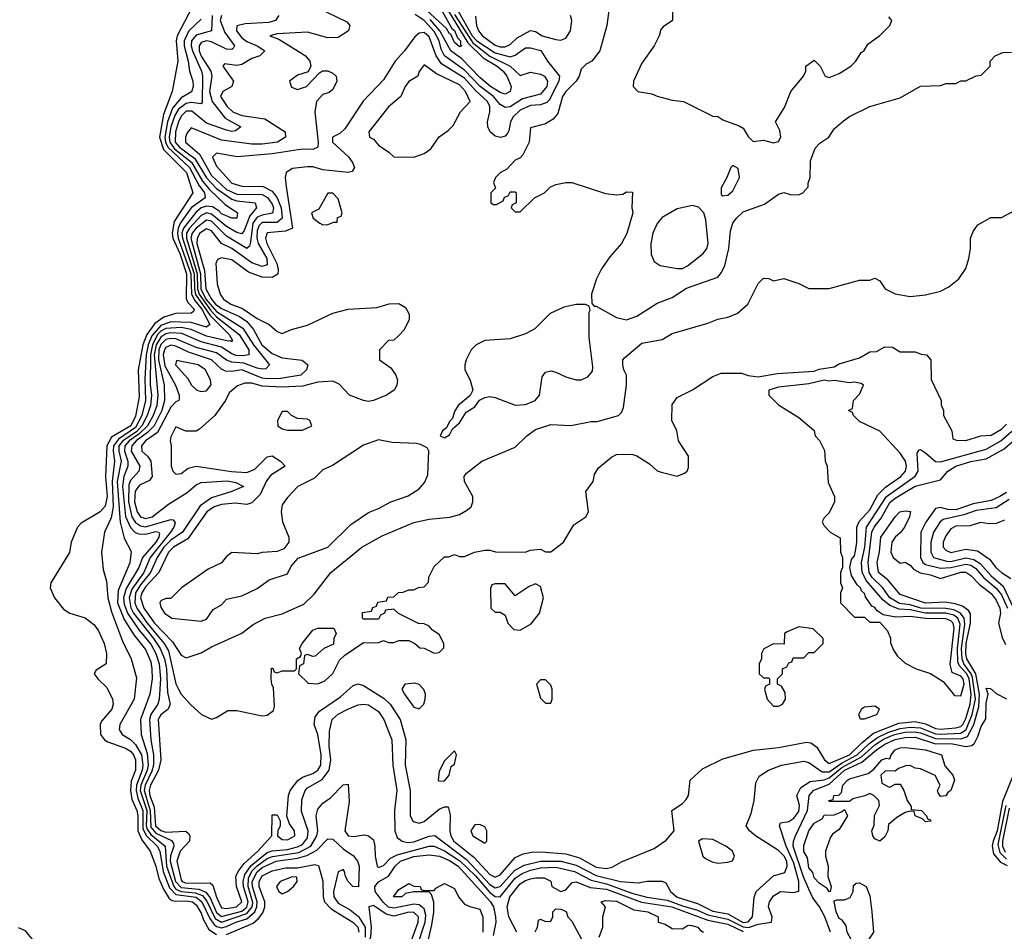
# Model space of a CAD drawing. Header units: inches. Extents: x 2380053 to 2584298, y 380219 to 546618.
# Tile 627 of 656: x 2533713 to 2537602, y 451753 to 455353. Entities that reach past the tile are written whole.
import ezdxf

# ---------------------------------------------------------------- set-up
doc = ezdxf.new("R2010")
doc.units = ezdxf.units.IN
doc.header["$MEASUREMENT"] = 0
doc.layers.add('C5435', color=7, linetype='Continuous')

msp = doc.modelspace()

# ---------------------------------------------------------------- linework, layer by layer
at = {"layer": 'C5435', "color": 2}
for points, elevation in [([(2534408.2, 455430), (2534334.5, 455290), (2534331, 455270), (2534337.6, 455190), (2534314.9, 455070), (2534280.7, 454979.3), (2534265, 454890), (2534280.4, 454840.4), (2534370.9, 454750), (2534396.5, 454670), (2534323.2, 454556.8), (2534314.7, 454510), (2534317.9, 454490), (2534344.8, 454430), (2534371.8, 454350), (2534370.8, 454250.8), (2534376.2, 454236.2), (2534402.4, 454210), (2534399.2, 454200.8), (2534390, 454194.5), (2534330, 454193), (2534281.7, 454178.3), (2534246.1, 454153.9), (2534215, 454110), (2534199.2, 454070), (2534180.7, 453970), (2534183.9, 453863.9), (2534170, 453787.6), (2534152.1, 453750), (2534075.6, 453704.4), (2534056.6, 453670), (2534051.6, 453550), (2534057.7, 453470), (2534050, 453432.3), (2534030, 453409.7), (2533955.1, 453364.9), (2533940.5, 453350), (2533915.5, 453290), (2533910, 453248.7), (2533836.3, 453130), (2533833, 453110), (2533850, 453070.8), (2533885.1, 453025.1), (2533910.3, 453010.3), (2533971.8, 452991.8), (2534005.5, 452965.5), (2534022.3, 452942.3), (2534046.7, 452890), (2534055.8, 452850), (2534054, 452810), (2534014.8, 452785.2), (2534007.3, 452770), (2534020.7, 452750), (2534056.2, 452716.2), (2534079.5, 452670), (2534082.4, 452650), (2534077.1, 452630), (2534036.1, 452583.9), (2534030.4, 452569.6), (2534032.4, 452530), (2534048.2, 452510), (2534061.3, 452501.3), (2534130, 452476.5), (2534150, 452464.6), (2534162, 452450), (2534170.2, 452430), (2534170.2, 452390.2), (2534153.1, 452346.9), (2534150.1, 452310), (2534155.2, 452275.2), (2534175.3, 452230), (2534179, 452210), (2534179.5, 452150), (2534195, 452115), (2534228.5, 452070), (2534250, 452010.8), (2534261.6, 451961.6), (2534280.3, 451920.3), (2534303.5, 451883.5), (2534314.6, 451874.6), (2534330, 451871.8), (2534370, 451873.9), (2534395.3, 451870), (2534410, 451857.4), (2534430, 451825.5), (2534438.5, 451798.5), (2534460.3, 451760.3), (2534490, 451740.3)], 6), ([(2534890, 455400.5), (2535005.2, 455345.2), (2535016, 455330), (2535012, 455310), (2534970, 455282.7), (2534930, 455282), (2534850, 455303.6), (2534730, 455298), (2534701, 455290), (2534735.9, 455275.9), (2534822.8, 455222.8), (2534841, 455210), (2534858, 455190), (2534862, 455170), (2534852.7, 455147.3), (2534810, 455134), (2534778, 455110), (2534786.4, 455086.4), (2534810, 455078), (2534846, 455090), (2534896.4, 455143.6), (2534908.7, 455151.3), (2534930, 455151.3), (2534950, 455142), (2534962, 455130), (2534964.7, 455110), (2534950, 455078), (2534934.4, 455065.6), (2534910, 455058), (2534884.7, 455030), (2534878.8, 454990), (2534891.6, 454868.4), (2534890, 454849.3), (2534870, 454840.5), (2534830, 454841.5), (2534710, 454823.1), (2534571.9, 454811.9), (2534490, 454826), (2534474, 454810), (2534490, 454774.8), (2534550, 454707.8), (2534590, 454696.5), (2534674, 454694), (2534710, 454675.8), (2534730.1, 454650.1), (2534746, 454610), (2534750, 454569.6), (2534730, 454552.8), (2534670, 454552.1), (2534659, 454541), (2534650, 454521.2), (2534649.5, 454490), (2534654.6, 454470), (2534689.1, 454410), (2534690, 454385.6), (2534670, 454378.7), (2534630, 454393.6), (2534551.1, 454450), (2534509.9, 454469.9), (2534470, 454519.2), (2534450, 454527.6), (2534424.7, 454510), (2534413, 454490), (2534412.8, 454470), (2534442.4, 454362.4), (2534448.1, 454290), (2534469.6, 454250), (2534486.7, 454230), (2534510, 454212.7), (2534580.8, 454180.8), (2534610, 454161.8), (2534636.5, 454130), (2534668.4, 454070), (2534710, 454035.5), (2534750, 454018.6), (2534828.6, 454008.6), (2534850.6, 453990), (2534846, 453970), (2534822.8, 453950), (2534743.1, 453936.9), (2534690, 453934.5), (2534670, 453938.3), (2534590, 453971.3), (2534550, 453964.5), (2534525.7, 453965.7), (2534510, 453973.7), (2534470, 454010.7), (2534380, 454040), (2534330, 454063.7), (2534310, 454067.9), (2534290, 454058.2), (2534284.8, 454050), (2534279.8, 454030), (2534285.9, 453985.9), (2534327.8, 453910), (2534343, 453870), (2534342.8, 453857.2), (2534341, 453850), (2534330, 453844.5), (2534310, 453823), (2534256.6, 453723.4), (2534209.2, 453690), (2534194, 453670), (2534195.3, 453650), (2534217.6, 453630), (2534230.2, 453610.2), (2534235.3, 453550), (2534225.8, 453534.2), (2534185.4, 453514.6), (2534168.9, 453491.1), (2534166.1, 453450), (2534176.5, 453410), (2534190, 453390.3), (2534210, 453383.2), (2534236.2, 453390), (2534300.3, 453439.7), (2534374, 453486), (2534410, 453517), (2534430, 453526.3), (2534532.1, 453532.1), (2534565.8, 453525.8), (2534596, 453510), (2534551, 453490), (2534470, 453465.3), (2534425.9, 453434.1), (2534355.5, 453330), (2534310, 453298), (2534282.2, 453270), (2534255.3, 453230), (2534228.9, 453170), (2534190, 453122.2), (2534170.1, 453090), (2534167.5, 453050), (2534175.1, 453030), (2534216.6, 452970), (2534283.5, 452890), (2534300.6, 452860.6), (2534330, 452731), (2534339.3, 452710), (2534350.6, 452690), (2534388.3, 452648.3), (2534431.3, 452610), (2534470, 452591.3), (2534490, 452598), (2534534.6, 452625.4), (2534570, 452626), (2534670, 452604.9), (2534690, 452606.8), (2534714.5, 452625.5), (2534718.6, 452641.4), (2534715.3, 452715.3), (2534708, 452730), (2534706, 452750), (2534707.3, 452792.7), (2534712.7, 452792.7), (2534718, 452778), (2534730, 452774), (2534750, 452782), (2534798, 452782), (2534806, 452790), (2534806, 452830), (2534822, 452838), (2534826, 452850), (2534818, 452870), (2534828, 452890), (2534870, 452942), (2534890, 452951), (2534954, 452950), (2534962, 452930), (2534954, 452910), (2534952.7, 452887.3), (2534914, 452870), (2534879.6, 452840.4), (2534870, 452838), (2534850, 452846), (2534838, 452842), (2534834, 452810), (2534818, 452802), (2534814, 452770), (2534852.7, 452732.7), (2534890, 452731.3), (2534918, 452742), (2534950, 452772), (2534976.4, 452823.6), (2534996.4, 452843.6), (2535070, 452894), (2535127.3, 452892.7), (2535150, 452902), (2535170, 452894), (2535190, 452894), (2535210, 452902), (2535250, 452902), (2535274, 452890), (2535292.7, 452872.7), (2535310, 452872), (2535350, 452852), (2535370, 452854), (2535387.3, 452872.7), (2535388, 452890), (2535370, 452926), (2535343.1, 452943.1), (2535330, 452958), (2535310, 452968), (2535288.4, 452968.4), (2535208.4, 453008.4), (2535190, 453026), (2535158, 453022), (2535154, 453010), (2535138, 453002), (2535130, 452986), (2535070, 452986), (2535066, 452990), (2535067.3, 453012.7), (2535102, 453018), (2535107.3, 453032.7), (2535122, 453038), (2535127.3, 453052.7), (2535162, 453058), (2535167.3, 453072.7), (2535190, 453074), (2535208.4, 453091.6), (2535227.3, 453092.7), (2535250, 453102), (2535270, 453102), (2535288.4, 453111.6), (2535310, 453114), (2535327.3, 453132.7), (2535328.4, 453151.6), (2535350, 453194), (2535390, 453232), (2535407.3, 453232.7), (2535430, 453242), (2535450, 453234), (2535470, 453234), (2535508.9, 453251.1), (2535550, 453258), (2535570, 453258), (2535591.6, 453251.6), (2535708.9, 453251.1), (2535730, 453258), (2535770, 453262), (2535790, 453252), (2535810, 453252), (2535861.2, 453290), (2535901.5, 453358.5), (2535948.7, 453390), (2535959, 453410), (2535949, 453490), (2535977.2, 453530), (2535982.7, 453557.3), (2535997.5, 453582.5), (2536050, 453626), (2536070, 453636), (2536130, 453638), (2536150, 453631.3), (2536199.8, 453599.8), (2536230, 453571.3), (2536246.4, 453566.4), (2536310, 453551.3), (2536338, 453562), (2536348.9, 453571.1), (2536354.6, 453585.4), (2536354, 453630), (2536315.3, 453690), (2536308, 453730), (2536288.7, 453770), (2536290, 453834), (2536310, 453862), (2536370, 453892), (2536450, 453944.7), (2536483.1, 453956.9), (2536563.1, 453956.9), (2536590, 453947.7), (2536630, 453942.8), (2536704.1, 453955.9), (2536850, 453966), (2536870, 453973.4), (2536930, 453982.8), (2536950, 453994.8), (2537030, 454018), (2537070, 454042), (2537096.4, 454043.6), (2537130, 454062), (2537159.6, 454059.6), (2537190, 454042), (2537250, 454042), (2537272.7, 454032.7), (2537294, 454030), (2537312, 454010), (2537312.7, 453932.7), (2537352, 453850), (2537352.7, 453832.7), (2537362, 453810), (2537362, 453790), (2537394, 453730), (2537398, 453698), (2537412.7, 453692.7), (2537450, 453691.3), (2537509.4, 453710.6), (2537550, 453713), (2537590, 453736.4), (2537610, 453755.5)], 26), ([(2535370, 455407.9), (2535419.2, 455319.2), (2535430, 455311.3), (2535441.8, 455281.8), (2535453.1, 455270), (2535454, 455254), (2535459.1, 455250), (2535450, 455246), (2535430, 455263), (2535415.6, 455295.6), (2535410, 455297.6), (2535398.8, 455318.8), (2535290, 455417.5)], 18), ([(2535391.3, 455411.3), (2535482.1, 455262.1), (2535543, 455203), (2535598.3, 455170), (2535622, 455150), (2535636.5, 455130), (2535653.4, 455090), (2535650.4, 455070), (2535630, 455058.9), (2535610, 455065.3), (2535572.6, 455090), (2535530, 455125.7), (2535459.4, 455199.4), (2535415.6, 455230), (2535372.5, 455310), (2535334.2, 455354.2)], 22), ([(2536042, 455410), (2536031.3, 455330), (2536004.7, 455230), (2535972, 455190), (2535950, 455178), (2535930, 455158), (2535922, 455130), (2535910.7, 455110), (2535870, 455069.5), (2535857, 455050), (2535837.6, 454982.4), (2535819.9, 454960.1), (2535790, 454942), (2535730, 454926), (2535724.7, 454870), (2535699.8, 454820.2), (2535690, 454808), (2535670, 454798), (2535636.9, 454763.1), (2535610, 454748), (2535592, 454730), (2535584.7, 454710), (2535592, 454688), (2535574, 454670), (2535574, 454630), (2535583.6, 454623.6), (2535596.4, 454623.6), (2535622, 454638), (2535627.3, 454652.7), (2535642, 454658), (2535650, 454674), (2535670, 454674), (2535674, 454670), (2535674, 454630), (2535658, 454622), (2535654, 454610), (2535670, 454594), (2535690, 454594), (2535746, 454650), (2535786, 454670), (2535808.4, 454691.6), (2535830, 454702), (2535870, 454711), (2535894, 454710), (2536026.4, 454666.4), (2536070, 454662), (2536095.3, 454664.7), (2536110, 454674), (2536132.7, 454672.7), (2536131, 454610), (2536134.8, 454590), (2536110.4, 454509.6), (2536090, 454469), (2536043.4, 454416.6), (2536010.5, 454369.5), (2535990.7, 454330), (2535971.3, 454270), (2535972, 454232), (2535982, 454222), (2535990, 454222), (2536070, 454177.3), (2536110, 454167.7), (2536150, 454183), (2536230, 454234), (2536290, 454256.3), (2536346.3, 454293.7), (2536470, 454336), (2536484.8, 454355.2), (2536497.2, 454382.8), (2536514, 454450), (2536520.1, 454519.9), (2536529.3, 454550), (2536544, 454570), (2536570, 454594.8), (2536654.8, 454625.2), (2536710, 454664.7), (2536730.7, 454670.7), (2536756.4, 454663.6), (2536790, 454662), (2536806, 454670), (2536827.3, 454692.7), (2536827.3, 454707.3), (2536835.3, 454730), (2536836.4, 454796.4), (2536854.6, 454845.4), (2536873.6, 454866.4), (2536908, 454890), (2536930, 454922), (2536966, 454954), (2536990, 454971), (2537070, 455011), (2537190, 455044.7), (2537270, 455091.3), (2537350, 455094), (2537370, 455102), (2537410, 455102), (2537430, 455112), (2537450, 455112), (2537490, 455132), (2537510, 455134), (2537546, 455170), (2537546, 455190), (2537566, 455210), (2537596.4, 455223.6), (2537630, 455224.7)], 34), ([(2536291.6, 455408.4), (2536291.3, 455350), (2536254.4, 455325.6), (2536245.2, 455314.8), (2536238.8, 455290), (2536218.8, 455250), (2536170, 455182), (2536137.3, 455110), (2536136, 455090), (2536154, 455070), (2536210, 455061), (2536230.7, 455050.7), (2536290, 455036), (2536334, 455030), (2536450, 454972), (2536470, 454971.3), (2536490, 454958), (2536554.4, 454934.4), (2536570, 454924.7), (2536590, 454892), (2536610, 454872), (2536650, 454878), (2536690, 454866.8), (2536710, 454872), (2536719, 454890), (2536715.5, 454915.5), (2536698, 454950), (2536733.6, 455006.4), (2536759, 455070), (2536808.7, 455130), (2536818, 455150), (2536818, 455170), (2536850, 455194), (2536874, 455170), (2536894, 455130), (2536910, 455124.7), (2536950, 455141), (2536995.3, 455170), (2537015.3, 455190), (2537036.4, 455223.6), (2537048.4, 455231.6), (2537063.1, 455256.9), (2537110, 455291.3), (2537149, 455330), (2537158, 455350), (2537145.2, 455365.2)], 38), ([(2534430, 455355.6), (2534381.2, 455310), (2534362, 455270), (2534362.3, 455250), (2534378.4, 455190), (2534383.7, 455150), (2534396.9, 455110), (2534398.3, 455090), (2534391, 455069), (2534350, 455044.8), (2534316, 455004), (2534296.4, 454950), (2534285.4, 454890), (2534288.2, 454870), (2534297.4, 454850), (2534383.7, 454770), (2534420.1, 454700.1), (2534442, 454670), (2534445.7, 454650), (2534390.1, 454609.9), (2534348.4, 454551.6), (2534338.1, 454530), (2534335.7, 454510), (2534339, 454490), (2534389.2, 454350), (2534391.6, 454270), (2534404.1, 454244.1), (2534431.7, 454210), (2534463.7, 454150), (2534450, 454139.7), (2534390, 454158.1), (2534310, 454160.5), (2534270, 454146), (2534234.7, 454105.3), (2534220.3, 454070), (2534212.5, 454030), (2534206.7, 453933.3), (2534210.1, 453850.1), (2534194.7, 453790), (2534170, 453742.9), (2534102.7, 453697.3), (2534083.3, 453670), (2534081.5, 453650), (2534087.3, 453610), (2534077.6, 453530), (2534082.1, 453430), (2534073.4, 453386.6), (2534048, 453330), (2534036.3, 453250), (2534042, 453182), (2534055.5, 453135.5), (2534060.9, 453070), (2534075.1, 453015.1), (2534119, 452899), (2534153.4, 452830), (2534174.6, 452754.6), (2534164.4, 452670), (2534108.5, 452570), (2534106, 452550), (2534117.3, 452530), (2534150, 452510.4), (2534170, 452491.7), (2534193.6, 452450), (2534199, 452410), (2534196.6, 452390), (2534173.6, 452330), (2534172.4, 452310), (2534179.1, 452279.1), (2534198.4, 452230), (2534199.2, 452159.2), (2534211.9, 452131.9), (2534256, 452090), (2534266.3, 452070), (2534278.9, 451990), (2534304.6, 451924.6), (2534330, 451898.8), (2534410, 451888.3), (2534432.7, 451870), (2534463.7, 451803.7), (2534480.4, 451780.4), (2534490, 451772.6), (2534510, 451767.6), (2534530, 451772.4), (2534566.9, 451790), (2534610, 451802.1), (2534642, 451830), (2534649.9, 451850), (2534651.1, 451870), (2534631.6, 451930), (2534631, 451950), (2534650, 451988.5), (2534670, 452005.5), (2534725.1, 452030), (2534810, 452042.5), (2534847.1, 452052.9), (2534886.1, 452073.9), (2534930, 452118.7), (2534950, 452117), (2534990, 452078.9), (2535031.3, 452051.3), (2535046.7, 452030), (2535052.9, 452010), (2535051.4, 451928.6), (2535028, 451930), (2535009.6, 451950), (2534999.6, 451970), (2534996.2, 451990), (2534990, 451997), (2534984.7, 451995.3), (2534970, 451988), (2534952.7, 451910), (2534953.4, 451890), (2534970, 451864.1), (2535017.9, 451837.9), (2535051.3, 451811.3), (2535076.8, 451770), (2535076.6, 451730)], 10), ([(2534472.7, 455370), (2534470.4, 455310), (2534410, 455292.8), (2534391.9, 455270), (2534390.1, 455250), (2534394.6, 455230), (2534431, 455150), (2534435.2, 455130), (2534433.3, 455026.7), (2534430, 455021.2), (2534390, 455026), (2534370, 455022.7), (2534340.3, 454999.7), (2534325, 454975), (2534310, 454929.6), (2534302.9, 454890), (2534305.4, 454870), (2534324, 454844), (2534390.7, 454790.7), (2534435.3, 454715.3), (2534462.8, 454682.8), (2534524.1, 454624.1), (2534573, 454590), (2534570.2, 454569.8), (2534550.3, 454569.7), (2534510, 454586.6), (2534498.8, 454598.8), (2534473.7, 454613.7), (2534450, 454616.5), (2534430, 454610.5), (2534407.9, 454592.1), (2534359.3, 454530), (2534353.3, 454510), (2534355.5, 454490), (2534401.4, 454350), (2534402.6, 454290), (2534407.7, 454267.7), (2534465.3, 454185.3), (2534539.6, 454110), (2534553.7, 454086.3), (2534550, 454081.2), (2534545.4, 454085.4), (2534536.2, 454083.8), (2534450, 454103.4), (2534390, 454130.5), (2534350, 454137.9), (2534290, 454134.5), (2534270, 454123.8), (2534256.9, 454110), (2534236.9, 454070), (2534228.9, 454030), (2534228, 453912), (2534233.8, 453870), (2534229, 453830), (2534215.7, 453790), (2534195.6, 453750), (2534173.8, 453726.2), (2534120.1, 453690), (2534104.8, 453670), (2534103.6, 453650), (2534113.3, 453610), (2534097.6, 453530), (2534109.4, 453369.4), (2534125.4, 453305.4), (2534153.4, 453253.4), (2534148, 453208), (2534101.3, 453098.7), (2534099.5, 453050), (2534124.9, 452984.9), (2534163.6, 452923.6), (2534210, 452866), (2534230, 452817.3), (2534235, 452790), (2534235.9, 452750), (2534226.7, 452690), (2534190.2, 452590), (2534192.9, 452530), (2534215.9, 452455.9), (2534220.1, 452410), (2534216.4, 452390), (2534190.9, 452330), (2534188.1, 452310), (2534214.3, 452230), (2534212.7, 452170), (2534216.7, 452156.7), (2534230, 452136.2), (2534287.8, 452090), (2534291.9, 452010), (2534321.3, 451930), (2534330, 451919.8), (2534350, 451910.5), (2534405.8, 451905.8), (2534434.2, 451894.2), (2534451.9, 451871.9), (2534484.6, 451804.6), (2534509.3, 451789.3), (2534610, 451823.1), (2534630.6, 451849.4), (2534633.1, 451866.9), (2534614.5, 451930), (2534617, 451963), (2534629.6, 451990.4), (2534650, 452012.3), (2534690, 452041), (2534711.3, 452048.7), (2534814.8, 452065.2), (2534862.5, 452090), (2534886.5, 452130), (2534889.8, 452150), (2534884.2, 452210), (2534890, 452236), (2534910, 452258.8), (2534940.1, 452279.9), (2534990, 452332), (2535010, 452334), (2535014.6, 452265.4), (2534997.1, 452150), (2535010.4, 452130.4), (2535030, 452127.2), (2535074.2, 452134.2), (2535090.4, 452130.4), (2535110, 452114.8), (2535115.5, 452090), (2535116.4, 452050), (2535124.9, 452010), (2535130, 452004.9), (2535150, 452013.4), (2535177.3, 452042.7), (2535204.2, 452055.8), (2535330, 452090.2), (2535350, 452090.2), (2535390, 452070.9), (2535451.5, 452031.5), (2535512.9, 451972.9), (2535570, 451906.4), (2535590, 451891), (2535610, 451890.2), (2535670, 451963.2), (2535697.8, 451982.2), (2535730, 451995.5), (2535770, 452004.4), (2535830, 452007.1), (2535903.8, 451990), (2535970, 451955.5), (2536030, 451940.9), (2536130, 451904.5), (2536190, 451887.8), (2536270, 451876.8), (2536330, 451853.8), (2536390, 451837.1), (2536430, 451818), (2536510, 451801.2), (2536570, 451770.5), (2536591.2, 451768.8), (2536630, 451781.5), (2536682, 451790), (2536685.2, 451810), (2536669.6, 451850), (2536674.5, 451870), (2536690, 451893.4), (2536718, 451910), (2536770, 451906.4), (2536790, 451911.3), (2536789.8, 451950), (2536770, 452022.4), (2536739.8, 452090), (2536714, 452170), (2536718, 452182), (2536750, 452187.3), (2536770, 452200.4), (2536790, 452226), (2536792.9, 452250), (2536782, 452290), (2536798.2, 452321.8), (2536834.5, 452345.5), (2536890, 452351.5), (2536910, 452359), (2536959.9, 452400.1), (2537037.2, 452442.8), (2537090, 452490.1), (2537127.1, 452512.9), (2537168.5, 452530), (2537210, 452539.2), (2537250, 452540.8), (2537270, 452537.7), (2537330, 452514.6), (2537430, 452513.9), (2537456.8, 452523.2), (2537481.5, 452570), (2537500.8, 452639.2), (2537504.1, 452690), (2537488.6, 452770), (2537453.9, 452830), (2537449.6, 452849.6), (2537450.5, 452890), (2537467.6, 452970), (2537467.5, 453007.5), (2537460.3, 453020.3), (2537436.9, 453036.9), (2537407.1, 453047.1), (2537367, 453053), (2537290, 453049.3), (2537190, 453083.1), (2537141.2, 453141.2), (2537104.7, 453170), (2537099.1, 453210), (2537108.5, 453251.5), (2537114, 453310), (2537170, 453390.8), (2537189.2, 453410), (2537210, 453413.4), (2537230.7, 453410.7), (2537227.3, 453390), (2537208, 453350), (2537192.1, 453327.9), (2537170.4, 453309.6), (2537158, 453290), (2537153, 453250), (2537163, 453230), (2537190, 453207.7), (2537210, 453210.7), (2537230, 453199.1), (2537243.2, 453183.2), (2537268.9, 453168.9), (2537310, 453160.8), (2537350, 453146.7), (2537430, 453171.8), (2537450, 453172), (2537470, 453158.9), (2537503.2, 453123.2), (2537550, 453087.2), (2537570, 453061.3), (2537584, 453030), (2537586.3, 453010), (2537579.3, 452970), (2537593.1, 452913.1), (2537606.4, 452886.4)], 14), ([(2534509.2, 455370), (2534504.3, 455350), (2534523.3, 455303.3), (2534560.5, 455250), (2534557.6, 455242.4), (2534550, 455236), (2534530, 455237.4), (2534470, 455266), (2534450, 455269.8), (2534430, 455263.5), (2534421.6, 455250), (2534422, 455230), (2534429.2, 455209.2), (2534467.3, 455150), (2534471.5, 455130), (2534463, 455070), (2534472.8, 455030), (2534524.7, 454964.7), (2534586, 454930), (2534564.9, 454915.1), (2534550, 454912.3), (2534530, 454916.9), (2534450, 454944.4), (2534392.7, 454992.7), (2534370, 454992.2), (2534350, 454972.1), (2534340.5, 454950), (2534327.7, 454910), (2534327.2, 454870), (2534343.5, 454850), (2534404.6, 454804.6), (2534450, 454729.3), (2534490, 454686.8), (2534550, 454644.4), (2534570, 454637.7), (2534642.8, 454630), (2534648.4, 454610), (2534621, 454579), (2534599.5, 454520.5), (2534590, 454507.1), (2534570, 454513.1), (2534530, 454536.5), (2534470, 454585.7), (2534450, 454591.1), (2534430, 454580.7), (2534383.3, 454530), (2534371.7, 454510), (2534371, 454490), (2534413.6, 454350), (2534415.4, 454290), (2534420.9, 454270), (2534465.9, 454205.9), (2534490, 454180.4), (2534579.3, 454110), (2534617.8, 454050), (2534617.1, 454030), (2534594.4, 454025.6), (2534567.1, 454027.1), (2534550, 454033.2), (2534510, 454060.6), (2534430, 454081.3), (2534353.5, 454113.5), (2534310, 454116.7), (2534290, 454113.1), (2534270, 454099.9), (2534252.3, 454070), (2534243.8, 454030), (2534258.5, 453870), (2534254.6, 453830), (2534239.2, 453790), (2534217, 453750), (2534183.4, 453716.6), (2534145.1, 453690), (2534127.8, 453670), (2534126.1, 453650), (2534139.4, 453610), (2534140.2, 453590), (2534124.6, 453550), (2534118.2, 453510), (2534131, 453391), (2534150, 453347.4), (2534168.8, 453328.8), (2534183.5, 453323.5), (2534210, 453321.6), (2534250, 453332.7), (2534262.8, 453330), (2534264.5, 453324.5), (2534262.2, 453310), (2534250.1, 453290), (2534197.4, 453230), (2534183.8, 453190), (2534133.4, 453106.6), (2534122.5, 453070), (2534125.4, 453045.4), (2534138, 453010), (2534183.3, 452943.3), (2534230, 452887.9), (2534250.8, 452850), (2534263.7, 452810), (2534269.4, 452750), (2534263.5, 452670), (2534258.5, 452650), (2534230.2, 452610), (2534225.4, 452590), (2534230.2, 452510), (2534241.7, 452450), (2534241.2, 452410), (2534234.7, 452385.3), (2534208, 452330), (2534204.4, 452310), (2534228.3, 452230), (2534230, 452164.5), (2534250, 452140.6), (2534312, 452112), (2534319.8, 452099.8), (2534322, 452090), (2534308.1, 452051.9), (2534306.5, 452030), (2534328.4, 451950), (2534350, 451926.8), (2534419.7, 451919.7), (2534447.8, 451907.8), (2534465, 451885), (2534490, 451827.8), (2534510, 451812.2), (2534590, 451832.6), (2534610, 451848.7), (2534615, 451870), (2534596.4, 451930), (2534595.6, 451950), (2534602.4, 451977.6), (2534626.4, 452013.6), (2534690, 452065.1), (2534710, 452071.8), (2534770, 452075.9), (2534810, 452086.6), (2534830, 452096.5), (2534850, 452122.4), (2534851.6, 452150), (2534826.1, 452226.1), (2534827, 452273), (2534839.7, 452310), (2534850, 452320.3), (2534907.4, 452352.6), (2534934.5, 452390), (2534941.2, 452430), (2534935.2, 452484.8), (2534936.3, 452543.7), (2534947.3, 452590), (2534970, 452610.4), (2535009, 452630), (2535050, 452647.7), (2535070, 452650.4), (2535090, 452648), (2535130, 452622), (2535150.4, 452590), (2535182.4, 452510), (2535186.4, 452410), (2535202, 452310), (2535193.7, 452230), (2535194, 452150), (2535204.2, 452124.2), (2535222.8, 452110), (2535244.2, 452104.2), (2535270, 452106.2), (2535330, 452129.2), (2535352.4, 452132.4), (2535477, 452037), (2535570, 451938), (2535590, 451925), (2535610, 451930.2), (2535666.4, 451993.6), (2535705.2, 452014.8), (2535770, 452030.9), (2535850, 452030.1), (2535910, 452015.1), (2535990, 451974.4), (2536086, 451950), (2536155.1, 451944.9), (2536191, 451951), (2536250, 451951.3), (2536264.7, 451944.7), (2536282.8, 451910), (2536310, 451887.8), (2536390, 451863), (2536450, 451832.5), (2536510, 451822.2), (2536570, 451788.7), (2536590, 451790.2), (2536607, 451810), (2536613.1, 451886.9), (2536621.6, 451910), (2536690, 451972.4), (2536734.6, 451985.4), (2536744.4, 452010), (2536742.4, 452030), (2536731.6, 452050), (2536710, 452072.8), (2536619, 452130), (2536595.3, 452150), (2536582, 452170), (2536602, 452218), (2536613.3, 452270), (2536620.1, 452339.9), (2536634, 452366), (2536669.6, 452390.4), (2536722, 452410), (2536810, 452425.5), (2536830, 452420.4), (2536882.6, 452382.6), (2536910, 452382.6), (2536961.6, 452418.4), (2537020.2, 452450), (2537066.2, 452493.8), (2537100.9, 452519.1), (2537141.5, 452538.5), (2537190, 452554.2), (2537230, 452559.6), (2537270, 452556.9), (2537330, 452533.1), (2537350, 452532.1), (2537430, 452535.8), (2537451.5, 452550), (2537475.2, 452610), (2537487.5, 452670), (2537476.3, 452756.3), (2537470.8, 452770.8), (2537442.2, 452810), (2537434.8, 452830), (2537432.7, 452870), (2537445.4, 452965.4), (2537442.8, 452990), (2537429.1, 453009.1), (2537402.9, 453022.9), (2537370, 453028.5), (2537272, 453030), (2537230, 453042.1), (2537187.8, 453047.8), (2537149.9, 453069.9), (2537121.2, 453110), (2537079.4, 453150), (2537067.2, 453170), (2537063.4, 453210), (2537078.7, 453330), (2537087.4, 453350), (2537115.3, 453384.7), (2537150, 453446.3), (2537170, 453463.5), (2537250, 453511.1), (2537350, 453535.8), (2537378.7, 453570), (2537409.5, 453590), (2537470, 453609.1), (2537530, 453619.7), (2537601.3, 453658.7), (2537675.5, 453724.5)], 18), ([(2534736, 455370), (2534722.8, 455350), (2534697.1, 455342.9), (2534603.4, 455336.6), (2534570.4, 455329.6), (2534568.8, 455310), (2534590, 455282.3), (2534610, 455266.7), (2534650.8, 455250), (2534680.7, 455230), (2534661, 455210), (2534630, 455199.7), (2534590, 455175.8), (2534570, 455173), (2534521.1, 455178.9), (2534514.8, 455170), (2534557.3, 455110), (2534550.8, 455090), (2534514.8, 455070), (2534506, 455050), (2534531.7, 455010), (2534554, 454990), (2534590, 454975.6), (2534681.4, 454961.4), (2534761, 454910), (2534762.8, 454890), (2534731.3, 454870), (2534670, 454861.8), (2534630, 454862.4), (2534510, 454877.6), (2534390, 454926), (2534373.8, 454906.2), (2534367.2, 454890), (2534367.6, 454870), (2534422.6, 454822.6), (2534470, 454738.6), (2534530, 454682.3), (2534570, 454664.3), (2534670, 454663.5), (2534691.6, 454651.6), (2534710, 454625.5), (2534715.4, 454610), (2534710.8, 454589.2), (2534670, 454581.7), (2534650, 454572.9), (2534633.4, 454550), (2534624.8, 454475.2), (2534620.9, 454459.1), (2534610.3, 454449.7), (2534530, 454498.2), (2534470, 454557.3), (2534450, 454561.8), (2534410, 454529.8), (2534394.1, 454510), (2534388.8, 454490), (2534426.5, 454350), (2534428.7, 454290), (2534448.5, 454250), (2534490, 454201.5), (2534594.6, 454134.6), (2534636.1, 454070), (2534699.3, 453990), (2534684.9, 453975.1), (2534670, 453973.7), (2534650, 453977.1), (2534597.6, 453997.6), (2534550, 454000.7), (2534530, 454008.7), (2534490, 454037.3), (2534410, 454059.1), (2534330, 454092.9), (2534310, 454094.5), (2534290, 454089.9), (2534270, 454070.6), (2534262.6, 454050), (2534260.7, 454010), (2534283.8, 453910), (2534285.1, 453850), (2534273.5, 453810), (2534244.2, 453750), (2534217.4, 453722.6), (2534172.6, 453690), (2534155.2, 453670), (2534152.8, 453650), (2534187.2, 453590), (2534183.7, 453570), (2534150, 453533), (2534144, 453516), (2534141.9, 453450), (2534155.7, 453390), (2534170, 453368.2), (2534190, 453354.3), (2534210, 453350.1), (2534310, 453379.3), (2534318.8, 453378.8), (2534326.4, 453366.4), (2534322, 453350), (2534308.1, 453330), (2534227.9, 453230), (2534203.2, 453170), (2534155.7, 453104.3), (2534144.7, 453070), (2534151.4, 453031.4), (2534162.2, 453010), (2534241.5, 452910), (2534267.5, 452870), (2534284.3, 452830), (2534291.9, 452790), (2534296.6, 452696.6), (2534306.7, 452650), (2534298.7, 452630), (2534270, 452607.8), (2534259.7, 452590), (2534269.5, 452430), (2534261.3, 452390), (2534229.6, 452330), (2534224.2, 452310), (2534226.3, 452290), (2534243.5, 452243.5), (2534249, 452170), (2534270, 452152), (2534290, 452144.3), (2534368.9, 452148.9), (2534379.4, 452139.4), (2534385.3, 452130), (2534383.1, 452110), (2534347.1, 452070), (2534333.4, 452030), (2534350, 451957.1), (2534354.6, 451950), (2534370, 451943.3), (2534464.9, 451944.9), (2534475.1, 451935.1), (2534490, 451888), (2534510, 451845.8), (2534530, 451844.1), (2534569, 451850), (2534589.7, 451870), (2534569.6, 451930), (2534567, 451970), (2534575.1, 451990), (2534599.3, 452020.7), (2534653.3, 452070), (2534708.7, 452130), (2534710, 452214), (2534730, 452214), (2534742, 452190), (2534742, 452170), (2534732, 452150), (2534731.3, 452130), (2534750, 452116), (2534770, 452114), (2534799.3, 452130), (2534798, 452150), (2534778, 452178), (2534768, 452208), (2534774, 452290), (2534780.7, 452310), (2534810.7, 452349.3), (2534830, 452361.5), (2534870, 452376.5), (2534890, 452390.3), (2534901.8, 452410), (2534903.8, 452450), (2534890.8, 452530), (2534876.4, 452570), (2534879.5, 452600.5), (2534897.4, 452622.6), (2534980.3, 452679.7), (2535030, 452724.4), (2535050, 452730.4), (2535070, 452723.8), (2535152.5, 452672.5), (2535176.5, 452650), (2535216, 452590), (2535237.8, 452510), (2535235.8, 452410), (2535254.6, 452310), (2535254.4, 452210), (2535267.4, 452187.4), (2535290, 452180.4), (2535310, 452186.4), (2535370, 452235.8), (2535390, 452244.9), (2535404.7, 452244.7), (2535413.2, 452213.2), (2535411.8, 452150), (2535416, 452130), (2535427.9, 452110), (2535506.2, 452046.2), (2535570, 451978.3), (2535590, 451967.8), (2535610, 451977), (2535670, 452044.9), (2535701.1, 452058.9), (2535734.7, 452065.3), (2535773.2, 452066.8), (2535870, 452059.7), (2535923.4, 452043.4), (2535990, 452007.3), (2536030, 452001.5), (2536053.2, 452006.8), (2536090, 452028.2), (2536219.1, 452080.9), (2536266.3, 452113.7), (2536298, 452150), (2536288, 452230), (2536330, 452258), (2536345.6, 452274.4), (2536354, 452290), (2536361.2, 452350), (2536410, 452394.8), (2536490, 452434), (2536611.6, 452468.4), (2536710, 452478.7), (2536820.9, 452500.9), (2536837.4, 452497.4), (2536860.9, 452480.9), (2536892, 452430), (2536910, 452415.6), (2536990.6, 452450), (2537040.4, 452499.6), (2537084.4, 452535.6), (2537184.4, 452575.6), (2537250, 452582.5), (2537290, 452572.5), (2537330, 452554.1), (2537350, 452552.3), (2537410, 452557.3), (2537430, 452562.2), (2537437.5, 452570), (2537450, 452594), (2537467, 452650), (2537471.1, 452690), (2537462.4, 452750), (2537453.8, 452770), (2537423.5, 452803.5), (2537418.1, 452818.1), (2537417.2, 452870), (2537426.7, 452966.7), (2537418.3, 452990), (2537401.6, 453001.6), (2537370, 453009.9), (2537290, 453009.4), (2537230, 453022.4), (2537185.9, 453025.9), (2537150, 453039.5), (2537121.8, 453061.8), (2537057.5, 453137.5), (2537040.2, 453170), (2537038, 453210), (2537050.4, 453270), (2537057.5, 453350), (2537136.8, 453470), (2537249.9, 453550.1), (2537261.4, 453570), (2537258, 453642), (2537264.8, 453655.2), (2537270, 453656.3), (2537290, 453643.1), (2537330, 453608.4), (2537350, 453607.4), (2537530, 453656.9), (2537588.4, 453690), (2537631.4, 453728.6)], 22), ([(2535442.6, 455390), (2535500.4, 455290), (2535518.3, 455270), (2535590, 455222.5), (2535650, 455206.8), (2535670, 455212.8), (2535710, 455241.7), (2535730, 455241.7), (2535771.6, 455231.6), (2535797.1, 455190), (2535844.2, 455130), (2535841.7, 455110), (2535804.1, 455035.9), (2535794.3, 455025.7), (2535770, 455017.2), (2535730, 455014), (2535690, 454996.1), (2535661.5, 454970), (2535651.4, 454950), (2535644.9, 454915.1), (2535638, 454902), (2535630, 454894), (2535611.6, 454888.4), (2535590, 454893), (2535570.8, 454910.8), (2535562, 454930), (2535560.3, 454950), (2535569.7, 454990), (2535569.7, 455010), (2535561, 455030), (2535513.6, 455073.6), (2535470, 455122.3), (2535379.1, 455179.1), (2535357, 455210), (2535330, 455286), (2535310, 455302.4), (2535290, 455299.5), (2535273.7, 455286.3), (2535232.7, 455230), (2535195.5, 455190), (2535150, 455116), (2535068.7, 455031.3), (2534997.1, 454922.9), (2534976.5, 454903.5), (2534947.7, 454890), (2534948, 454870), (2535011.7, 454811.7), (2535027.7, 454790), (2535034.8, 454770), (2535026.4, 454753.6), (2535010, 454749.6), (2534910, 454760.5), (2534870, 454771.8), (2534850, 454772.3), (2534790, 454765.2), (2534764.7, 454750), (2534761, 454730), (2534764.9, 454695.1), (2534790.5, 454530), (2534762.2, 454517.8), (2534690, 454511.2), (2534684, 454490), (2534689.2, 454470), (2534727.8, 454390), (2534733.3, 454366.7), (2534732.2, 454347.8), (2534710, 454335.4), (2534670, 454336), (2534616.8, 454356.8), (2534550, 454405.1), (2534510, 454413.3), (2534494, 454406), (2534488, 454390), (2534492.4, 454310), (2534504.2, 454270), (2534517, 454250), (2534546.4, 454230), (2534593.1, 454213.1), (2534650, 454173.1), (2534698, 454150), (2534730, 454122), (2534750, 454114), (2534786, 454130), (2534850, 454147.3), (2534950, 454194.8), (2535010, 454210.8), (2535123.1, 454216.9), (2535171.6, 454231.6), (2535210, 454232), (2535236.9, 454216.9), (2535251.1, 454191.1), (2535251.3, 454170), (2535230.9, 454129.1), (2535210, 454106), (2535190, 454088), (2535170, 454086), (2535134, 454050), (2535134, 454010), (2535178, 453978), (2535198, 453950), (2535204.7, 453930), (2535202, 453910), (2535192, 453890), (2535162, 453870), (2535110, 453849.2), (2535090, 453845.2), (2535070, 453849.2), (2535015.3, 453870), (2534974.2, 453914.2), (2534950, 453926), (2534890, 453922.4), (2534830, 453905.7), (2534750, 453902.5), (2534670, 453905.8), (2534630, 453918), (2534601.4, 453918.6), (2534572.3, 453907.7), (2534540.5, 453879.5), (2534526, 453850), (2534484, 453790), (2534423.5, 453736.5), (2534410, 453729), (2534368.7, 453728.7), (2534330, 453746), (2534310, 453706), (2534306.8, 453690), (2534311, 453671), (2534311.3, 453590), (2534318, 453570), (2534330, 453558), (2534350, 453561), (2534378, 453582), (2534410, 453590.8), (2534548.6, 453568.6), (2534610, 453565.4), (2534641, 453579), (2534690, 453627.7), (2534710, 453630.4), (2534742.8, 453610), (2534761, 453590), (2534704.9, 453555.1), (2534687.1, 453532.9), (2534662.2, 453477.8), (2534630, 453446), (2534610, 453439.5), (2534563.8, 453443.8), (2534510, 453439.3), (2534480.5, 453430), (2534452.2, 453410), (2534376.2, 453303.8), (2534320.3, 453270), (2534300.8, 453250), (2534261.8, 453170), (2534210, 453113.5), (2534195.6, 453090), (2534190.2, 453070), (2534203, 453030), (2534245.4, 452970), (2534315.9, 452895.9), (2534350, 452844), (2534370, 452834), (2534430, 452853.4), (2534470, 452876.3), (2534590, 452931), (2534634.5, 452965.5), (2534682, 452990), (2534750, 453007.7), (2534834.5, 453045.5), (2534875.8, 453084.2), (2534941.2, 453170), (2535064, 453270), (2535144.4, 453315.6), (2535270, 453367.7), (2535330, 453380.5), (2535411.8, 453388.2), (2535450, 453398.8), (2535482, 453418), (2535495.3, 453430), (2535502, 453450), (2535502, 453470), (2535469, 453530), (2535468.7, 453550), (2535478, 453562), (2535538, 453610), (2535670, 453664.7), (2535715.3, 453710), (2535750, 453734.8), (2535810, 453754.8), (2535890, 453750.8), (2535970, 453766.8), (2535992.9, 453767.1), (2536078, 453790), (2536090, 453802), (2536097.5, 453822.5), (2536109.5, 453910), (2536109.3, 453949.3), (2536099, 453970), (2536095.3, 453990), (2536095.3, 454010), (2536102, 454018), (2536170, 454076), (2536250, 454090.8), (2536290, 454114), (2536430, 454154.8), (2536470, 454170.8), (2536510, 454178.8), (2536546.3, 454193.7), (2536589, 454230), (2536630, 454312), (2536650, 454332), (2536671.6, 454331.6), (2536690, 454322), (2536731.1, 454331.1), (2536790, 454311.3), (2536830, 454291.3), (2536910, 454291.3), (2537030, 454324.7), (2537070, 454324.7), (2537090, 454332), (2537110, 454322), (2537131.3, 454290), (2537170.7, 454270.7), (2537230, 454260.7), (2537290, 454266.8), (2537350, 454281), (2537382, 454298), (2537422, 454330), (2537449.1, 454370.9), (2537462, 454410), (2537468.7, 454450), (2537468.7, 454490), (2537480.4, 454519.6), (2537496.4, 454543.6), (2537548.4, 454571.6), (2537590, 454572), (2537680.4, 454619.6)], 30), ([(2535430, 455374.2), (2535502.4, 455262.4), (2535569, 455209), (2535650.4, 455170), (2535690, 455133.4), (2535730, 455145.7), (2535770, 455138.5), (2535786, 455130), (2535797.2, 455110), (2535794.3, 455090), (2535770, 455059.8), (2535699.1, 455040.9), (2535650, 455009.8), (2535630, 455006.3), (2535610, 455019.1), (2535584.1, 455050), (2535531.6, 455090), (2535470, 455154), (2535391, 455211), (2535377.2, 455237.2), (2535369.9, 455270), (2535350, 455306.6), (2535310.6, 455350), (2535274.3, 455374.3)], 26), ([(2535512.7, 455367.3), (2535517.3, 455330), (2535524.9, 455310), (2535540.5, 455290), (2535590, 455253.4), (2535610, 455246.4), (2535630, 455246.7), (2535650, 455255.5), (2535677.7, 455282.3), (2535730, 455311), (2535750, 455306.8), (2535776, 455290), (2535830, 455275.6), (2535850, 455272.2), (2535870, 455280.7), (2535887.8, 455310), (2535893.3, 455350), (2535887.6, 455370)], 34), ([(2537610, 453486.8), (2537583.8, 453470), (2537550, 453454.5), (2537478.4, 453441.6), (2537410, 453417.8), (2537378.8, 453418.8), (2537350, 453427.6), (2537330, 453423.7), (2537291.1, 453368.9), (2537271.5, 453330), (2537270.2, 453230), (2537279.6, 453210), (2537290, 453201.8), (2537350, 453187.7), (2537390, 453190.1), (2537450, 453203.5), (2537470, 453198.7), (2537487.4, 453187.4), (2537519.7, 453150), (2537570, 453108.3), (2537590, 453081.5), (2537614.7, 453030)], 18), ([(2537620.9, 453459.1), (2537570, 453425.8), (2537490, 453415.4), (2537442.2, 453397.8), (2537360.4, 453379.6), (2537347.8, 453370), (2537322.3, 453330), (2537311.3, 453290), (2537311.5, 453250), (2537322.4, 453230), (2537374.6, 453214.6), (2537390, 453213.8), (2537450, 453228.3), (2537481.7, 453221.7), (2537505.8, 453205.8), (2537550, 453157.8), (2537596.9, 453116.9), (2537638.3, 453030)], 22), ([(2537602.5, 453377.5), (2537570, 453364), (2537542, 453362), (2537508, 453368), (2537466, 453354), (2537410, 453353), (2537390, 453342.7), (2537370, 453315.1), (2537360.3, 453290), (2537360.3, 453270), (2537370, 453258.4), (2537390, 453249.2), (2537450, 453262.8), (2537496, 453256), (2537543.2, 453223.2), (2537568.7, 453190), (2537590.8, 453170), (2537627.2, 453147.2)], 26), ([(2536914.7, 451750), (2536892.1, 451810), (2536871.1, 451850), (2536845.7, 451885.7), (2536830, 451919.6), (2536808.6, 451968.6), (2536767.9, 452090), (2536769, 452110), (2536776.5, 452130), (2536824.9, 452230), (2536830.9, 452290), (2536848.7, 452311.3), (2536910, 452335.1), (2536970, 452390.1), (2537039, 452421), (2537096.8, 452470), (2537130, 452492.4), (2537170, 452511.5), (2537210, 452519), (2537250, 452519.5), (2537330, 452494.3), (2537390, 452494.5), (2537450, 452483.6), (2537473.3, 452486.7), (2537483.9, 452496.1), (2537497.5, 452522.5), (2537510, 452562.8), (2537528.1, 452591.9), (2537530, 452654), (2537538, 452690), (2537530, 452714), (2537547.3, 452712.7), (2537570, 452692), (2537610, 452671.3)], 10), ([(2537637, 452370), (2537594, 452266), (2537573.1, 452150), (2537557.2, 452110), (2537553.2, 452090), (2537559.4, 452059.4), (2537586.8, 452026.8), (2537613.4, 452013.4)], 10), ([(2537607.9, 452250), (2537576.5, 452096.5), (2537584, 452064), (2537610, 452037.9)], 14), ([(2537620.6, 452239.4), (2537594.9, 452110), (2537594.2, 452090), (2537605.6, 452065.6)], 18), ([(2535281.8, 451690), (2535314.1, 451790), (2535317, 451817), (2535310, 451842), (2535290, 451857.7), (2535270, 451860.6), (2535190, 451844.5), (2535170, 451849.1), (2535147.9, 451867.9), (2535116.4, 451910), (2535115.3, 451930), (2535130, 451948.9), (2535170, 451971.5), (2535196.1, 452010), (2535216.9, 452030), (2535270, 452049.3), (2535330, 452055.9), (2535370.4, 452050), (2535410, 452032.8), (2535443.9, 452010), (2535572.1, 451870), (2535584.5, 451850), (2535591.8, 451810), (2535592.9, 451790), (2535582.9, 451737.1)], 10), ([(2534530, 451740.3), (2534635, 451785), (2534656.5, 451803.5), (2534673.1, 451826.9), (2534681, 451850), (2534681, 451870), (2534658.5, 451930), (2534658.5, 451950), (2534670, 451972.3), (2534710, 451992.3), (2534764.5, 452004.5), (2534810, 452004.7), (2534877.1, 452017.1), (2534892.7, 452012.7), (2534910, 451952), (2534911.7, 451890), (2534917.1, 451870), (2534942.8, 451842.8), (2535028.4, 451790), (2535048.7, 451770), (2535052.4, 451750)], 6), ([(2535324.5, 451710), (2535340.7, 451779.3), (2535348.8, 451828.8), (2535348.1, 451868.1), (2535339, 451899), (2535328.9, 451908.9), (2535270, 451909.5), (2535236.9, 451903.1), (2535222, 451890), (2535189.5, 451890), (2535210, 451918), (2535250, 451942), (2535270, 451932), (2535294, 451930), (2535298, 451918), (2535310, 451914), (2535350, 451914), (2535356.4, 451923.6), (2535390, 451942), (2535430, 451922), (2535446, 451890), (2535470, 451861), (2535490, 451851), (2535530, 451841), (2535542, 451810), (2535541.6, 451750)], 6), ([(2535676.2, 451750), (2535645.1, 451810), (2535638.2, 451850), (2535649, 451890), (2535690, 451940.3), (2535710, 451954.4), (2535730, 451960.3), (2535750, 451964.9), (2535784.5, 451964.5), (2535810, 451951.3), (2535814.8, 451930), (2535850, 451910.7), (2535870, 451917.3), (2535894.2, 451945.8), (2535910, 451948.4), (2535965.8, 451925.8), (2536030, 451919.3), (2536168.4, 451868.4), (2536288.4, 451850), (2536430, 451797.7), (2536510, 451781.8), (2536570, 451752.4)], 10), ([(2536002, 451730), (2536015.3, 451770), (2536015.3, 451810), (2536026, 451850), (2536009, 451870), (2536025.2, 451874.8), (2536070, 451872.4), (2536138.3, 451838.3), (2536194, 451830), (2536234, 451810), (2536234, 451790), (2536262, 451782), (2536290, 451764), (2536330, 451762.8), (2536350, 451776), (2536362.7, 451777.3), (2536391, 451770), (2536398.8, 451758.8), (2536414, 451750)], 6), ([(2535749, 451751), (2535758, 451770), (2535762, 451798), (2535770, 451802), (2535790, 451792), (2535810, 451794), (2535818, 451810), (2535818, 451830), (2535830, 451842), (2535850, 451841), (2535871.1, 451831.1), (2535878, 451810), (2535893.4, 451793.4), (2535942.8, 451702.8)], 6), ([(2533789.8, 451690), (2533735.3, 451755.3), (2533707.3, 451767.3)], 6)]:
    msp.add_lwpolyline(points, dxfattribs=dict(at, elevation=elevation))
for points, elevation in [([(2535310, 455175.3), (2535291.1, 455148.9), (2535284.7, 455130), (2535250, 455109), (2535234.8, 455090), (2535218, 455050), (2535170, 455008.7), (2535092, 454910), (2535094, 454890), (2535110, 454882), (2535130, 454858), (2535170.8, 454830.8), (2535190, 454811.3), (2535270, 454811), (2535310, 454824.7), (2535336.5, 454843.5), (2535369.3, 454890.7), (2535404.7, 454915.3), (2535424.7, 454935.3), (2535453.2, 454990), (2535492.3, 455030), (2535473.7, 455070), (2535450, 455096.4), (2535359.3, 455139.3)], 34), ([(2536530, 454778), (2536522, 454770), (2536506, 454730), (2536482.8, 454690), (2536483.5, 454663.5), (2536490, 454658), (2536510, 454660.7), (2536530, 454678), (2536555.3, 454730), (2536550, 454766)], 38), ([(2534950, 454668), (2534930, 454668), (2534894.4, 454605.6), (2534864.7, 454590), (2534871.3, 454570), (2534898, 454550), (2534910, 454542.8), (2534930, 454544.7), (2534954, 454554), (2534966, 454554), (2534968.4, 454571.6), (2534982, 454578), (2534986, 454590), (2534970, 454646)], 34), ([(2536370, 454619), (2536310, 454606), (2536250, 454572.7), (2536230, 454548.7), (2536213.4, 454510), (2536204.9, 454470), (2536206.4, 454426.4), (2536218, 454398), (2536242.8, 454382.8), (2536308.9, 454371.1), (2536330, 454371), (2536350, 454381), (2536412.3, 454430), (2536426.6, 454450), (2536431.8, 454470), (2536422.7, 454562.7), (2536415.3, 454590), (2536393.6, 454613.6)], 38), ([(2535910, 454229), (2535861.4, 454218.6), (2535807.5, 454192.5), (2535747.1, 454132.9), (2535710, 454113.2), (2535650, 454092.7), (2535550, 454086), (2535516, 454070), (2535496, 454050), (2535476, 454010), (2535471, 453990), (2535471, 453970), (2535491.3, 453930), (2535502, 453890), (2535491.3, 453868.7), (2535444.7, 453830), (2535430, 453806), (2535422, 453778), (2535410, 453766), (2535398, 453742), (2535382, 453730), (2535374, 453710), (2535390, 453702), (2535410, 453714), (2535422, 453738), (2535450, 453762), (2535476.4, 453803.6), (2535510, 453824.7), (2535528.7, 453851.3), (2535550, 453862), (2535570, 453864.7), (2535590, 453861), (2535670, 453830.7), (2535710, 453833.4), (2535749, 453850), (2535765.2, 453870), (2535776.5, 453943.5), (2535790, 453961), (2535810, 453966.8), (2535830, 453962), (2535870, 453943), (2535910, 453930.7), (2535930, 453930.8), (2535957, 453943), (2535974.9, 453965.1), (2535976.9, 453983.1), (2535961.5, 454098.5), (2535962, 454198), (2535966, 454206), (2535962, 454222), (2535948, 454228)], 34), ([(2534332, 454008), (2534328.2, 453990), (2534376.4, 453936.4), (2534391, 453910), (2534412, 453890), (2534430, 453885.5), (2534450, 453887.7), (2534469, 453911), (2534466, 453930), (2534446.6, 453970), (2534417.2, 453990)], 30), ([(2536890, 453929.2), (2536830, 453916), (2536710, 453902.7), (2536672, 453890), (2536672, 453870), (2536710, 453832), (2536790, 453782), (2536851.1, 453731.1), (2536854, 453710), (2536871.6, 453691.6), (2536891.6, 453651.6), (2536894, 453610), (2536902, 453590), (2536905.4, 453525.4), (2536931.1, 453471.1), (2536931.3, 453450), (2536910, 453406), (2536890, 453386), (2536882, 453370), (2536890, 453354), (2536914, 453330), (2536952.7, 453307.3), (2536954, 453250), (2536962, 453230), (2536962, 453190), (2536954, 453170), (2536954, 453130), (2536962, 453110), (2536954, 453090), (2536954, 453050), (2537010, 452994), (2537050, 452994), (2537070, 452974), (2537110, 452974), (2537139.6, 452939.6), (2537151.6, 452911.6), (2537152.7, 452892.7), (2537163.6, 452863.6), (2537179.6, 452839.6), (2537210, 452812), (2537254, 452790), (2537310, 452771.3), (2537359.8, 452739.8), (2537404.9, 452684.9), (2537430, 452682.8), (2537443.1, 452730), (2537438.7, 452750), (2537430, 452760.4), (2537395.1, 452775.1), (2537387.2, 452807.2), (2537403.5, 452950), (2537399.8, 452970), (2537390, 452979.8), (2537370, 452987.6), (2537290, 452988.6), (2537230, 452996.8), (2537173.6, 452993.6), (2537123.1, 453003.1), (2537099, 453019), (2537090, 453032.7), (2537078, 453038), (2537053.6, 453073.6), (2537050, 453088), (2537037.5, 453097.5), (2537033.6, 453110), (2537021, 453121), (2536998, 453158), (2536992, 453190), (2536998.6, 453221.4), (2537010, 453236), (2537014, 453254), (2537019.7, 453290), (2537019.7, 453350), (2537028, 453372), (2537070, 453418.4), (2537102.6, 453477.4), (2537132.5, 453507.5), (2537193.3, 453550), (2537211.3, 453570), (2537215.1, 453590), (2537211.5, 453610), (2537190, 453641.2), (2537110, 453728), (2537030, 453766), (2537006, 453790), (2537002, 453802), (2536986, 453810), (2537002, 453818), (2537006, 453850), (2537030, 453874), (2537046, 453910), (2537036.4, 453916.4), (2537010, 453922), (2536990, 453919), (2536930, 453929), (2536910, 453926)], 26), ([(2534770, 453806), (2534750, 453806), (2534731.3, 453770), (2534732, 453750), (2534750, 453738), (2534770, 453732), (2534830, 453732), (2534850, 453742), (2534866, 453750), (2534858, 453770), (2534850, 453775.3), (2534810, 453778), (2534786, 453790)], 34), ([(2535130, 453694), (2535070, 453672.7), (2534947.7, 453592.3), (2534910, 453576), (2534876.7, 453543.3), (2534811, 453510), (2534770, 453466), (2534750, 453438), (2534744.9, 453410), (2534750.8, 453370), (2534776, 453310), (2534776, 453290), (2534756.3, 453263.7), (2534730, 453252.7), (2534670, 453249.4), (2534650, 453243.7), (2534550, 453248.7), (2534527.9, 453232.1), (2534510, 453208.7), (2534456.9, 453183.1), (2534352, 453110), (2534310, 453068), (2534290, 453068), (2534270, 453058), (2534266, 453050), (2534270, 453034), (2534284.7, 453010), (2534314, 452990), (2534430, 452978), (2534450, 452986), (2534476.4, 453023.6), (2534510, 453042), (2534530, 453064.7), (2534590, 453078.8), (2534650, 453106.8), (2534698, 453142), (2534770, 453164.7), (2534784.7, 453195.3), (2534812.9, 453227.1), (2534930, 453270.8), (2535020.1, 453359.9), (2535090, 453406.8), (2535130, 453422.8), (2535178, 453450), (2535246.8, 453473.2), (2535290, 453501), (2535312.3, 453527.7), (2535324.1, 453555.9), (2535329, 453649), (2535322, 453662), (2535296, 453676), (2535279.5, 453679.5), (2535183.2, 453683.2)], 34), ([(2535630, 453126), (2535590, 453126), (2535578, 453122), (2535572.7, 453107.3), (2535574, 453030), (2535590, 453014), (2535610, 453014), (2535630, 453002), (2535641, 452970), (2535664.9, 452944.9), (2535690, 452943), (2535733, 452967), (2535766, 453010), (2535780.9, 453070), (2535770, 453115.3), (2535750, 453125.2), (2535724.9, 453115.1), (2535670, 453078)], 26), ([(2536790, 452955.3), (2536743.6, 452936.4), (2536734, 452930), (2536732.7, 452887.3), (2536690, 452888), (2536651.6, 452868.4), (2536642, 452850), (2536642, 452830), (2536634, 452810), (2536634, 452770), (2536650, 452754), (2536670, 452754), (2536674, 452750), (2536674, 452730), (2536658, 452722), (2536654, 452710), (2536664.7, 452670), (2536690, 452642), (2536710, 452642), (2536726, 452650), (2536738, 452670), (2536736.4, 452696.4), (2536722, 452722), (2536706, 452730), (2536706, 452750), (2536726, 452770), (2536726, 452790), (2536742, 452798), (2536750, 452814), (2536762, 452818), (2536767.3, 452832.7), (2536810, 452834), (2536830, 452854), (2536850, 452854), (2536886, 452890), (2536886, 452910), (2536847.3, 452947.3)], 26), ([(2535273.6, 452733.6), (2535234, 452730), (2535222, 452710), (2535232, 452690), (2535270, 452638), (2535290, 452631.3), (2535308.7, 452650), (2535314, 452670), (2535315.3, 452690), (2535308.9, 452708.9), (2535290, 452728)], 26), ([(2535790, 452746), (2535770, 452746), (2535754, 452730), (2535770, 452674), (2535790, 452654), (2535810, 452654), (2535815.3, 452670), (2535815.3, 452710), (2535810, 452726)], 26), ([(2537090, 452642), (2537050, 452639), (2537038, 452630), (2537026, 452610), (2537032.7, 452592.7), (2537050, 452592), (2537090, 452606.8), (2537098, 452610), (2537108, 452630)], 26), ([(2537350, 452286), (2537340.4, 452300.4), (2537338, 452310), (2537348, 452330), (2537328.4, 452368.4), (2537270, 452395.3), (2537250, 452398), (2537230, 452408), (2537212.7, 452407.3), (2537183.6, 452396.4), (2537170, 452386), (2537132.7, 452387.3), (2537114, 452370), (2537118, 452338), (2537143.6, 452323.6), (2537150, 452322), (2537170, 452334), (2537190, 452334), (2537204.7, 452310), (2537218, 452270), (2537234, 452246), (2537234, 452234), (2537274, 452230), (2537294, 452210), (2537298, 452198), (2537310, 452194), (2537312, 452188), (2537290, 452186), (2537278, 452198), (2537249.1, 452209.1), (2537246, 452226), (2537230, 452228), (2537210, 452222), (2537176.9, 452203.1), (2537144.7, 452175.3), (2537142, 452150), (2537130, 452126), (2537110, 452109.2), (2537090, 452118), (2537082, 452130), (2537078, 452150), (2537087.3, 452172.7), (2537088.9, 452211.1), (2537108, 452250), (2537106, 452270), (2537086, 452290), (2537070, 452298), (2537051.3, 452288.7), (2537003.6, 452276.4), (2536990, 452266), (2536910, 452266), (2536908, 452270), (2536926, 452274), (2536928, 452290), (2536948.4, 452291.6), (2536958, 452302), (2536964, 452330), (2536982, 452350), (2536990, 452356), (2537064, 452376), (2537086.3, 452393.7), (2537118, 452430), (2537136.9, 452436.9), (2537150, 452434), (2537155.3, 452450), (2537170, 452470.4), (2537190, 452478), (2537210, 452479.1), (2537289.7, 452470.3), (2537354, 452450), (2537367.1, 452407.1), (2537398, 452370), (2537404.7, 452350), (2537391, 452310), (2537378, 452302), (2537370, 452288)], 6), ([(2535430, 452466), (2535390, 452426), (2535370, 452386), (2535366, 452350), (2535370, 452346), (2535390, 452347.7), (2535408.7, 452370), (2535416.4, 452403.6), (2535430, 452414), (2535438, 452450)], 26), ([(2536910, 451908.7), (2536902, 451922), (2536870, 451944), (2536850, 451965.2), (2536845.1, 451985.1), (2536830, 452004), (2536824.1, 452044.1), (2536810, 452068.7), (2536810, 452092), (2536830, 452150.8), (2536850, 452181), (2536882, 452198), (2536890, 452212), (2536930, 452214), (2536956.4, 452223.6), (2536970, 452234), (2536982, 452210), (2536950, 452155.3), (2536923.6, 452136.4), (2536915.3, 452124.7), (2536894.8, 452070), (2536894.8, 452050), (2536906, 452010), (2536904.7, 451970), (2536918, 451930), (2536914, 451910)], 6), ([(2535530, 452175.3), (2535510, 452174), (2535494, 452150), (2535502, 452130), (2535550, 452102), (2535558, 452110), (2535558, 452150), (2535550, 452166)], 26), ([(2536410, 452118), (2536394, 452110), (2536411.3, 452050), (2536421.4, 452041.4), (2536447.5, 452027.5), (2536470, 452022.8), (2536510, 452026), (2536528.7, 452031.3), (2536535.3, 452050), (2536528.7, 452070), (2536502, 452090), (2536450, 452116)], 22), ([(2534788.4, 451968.4), (2534741, 451950), (2534727.3, 451930), (2534736, 451910), (2534750, 451902), (2534770, 451910.8), (2534794, 451930), (2534808.7, 451950), (2534807.3, 451967.3)], 6), ([(2537030, 451639), (2537022.7, 451642.7), (2536998.4, 451718.4), (2536980.9, 451750), (2536976.5, 451776.5), (2536959.3, 451799.3), (2536950, 451804.5), (2536937, 451830), (2536929.2, 451870.8), (2536930, 451874), (2536942, 451878), (2536970, 451878), (2536993.2, 451886.8), (2537004, 451910), (2537005.6, 451934.4), (2537016.4, 451943.6), (2537030, 451944.7), (2537056, 451930), (2537070, 451894), (2537078.8, 451830), (2537084.7, 451750), (2537058.8, 451710), (2537054, 451650), (2537050, 451646)], 6), ([(2535110, 451855.6), (2535091.3, 451850), (2535101.2, 451770), (2535098.5, 451730), (2535075.6, 451664.4), (2535036.3, 451590), (2535025.5, 451550), (2535030, 451540.5), (2535050, 451543.2), (2535090, 451571.3), (2535130, 451625.3), (2535190, 451641.6), (2535245.1, 451690), (2535257.2, 451710), (2535286, 451790), (2535288.2, 451810), (2535270, 451828.2), (2535250, 451828.4), (2535190, 451813.5), (2535160.5, 451820.5)], 14)]:
    msp.add_lwpolyline(points, close=True, dxfattribs=dict(at, elevation=elevation))

doc.saveas('drawing.dxf')
